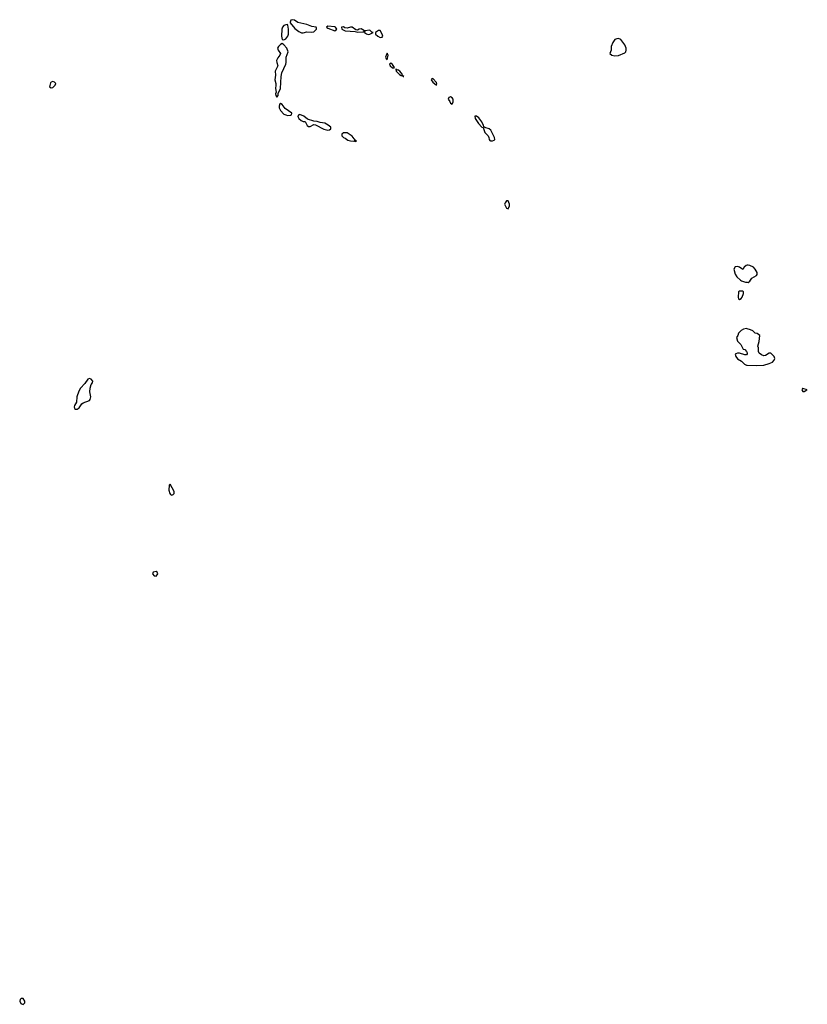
# Model space of a CAD drawing. Header units: inches. Extents: x 2601469 to 2753575, y 449403 to 582909.
# Tile 341 of 350: x 2711692 to 2720686, y 530154 to 541397. Entities that reach past the tile are written whole.
import ezdxf

# ---------------------------------------------------------------- set-up
doc = ezdxf.new("R2010")
doc.units = ezdxf.units.IN
doc.header["$MEASUREMENT"] = 0
for name, color, linetype in [('C7513', 7, 'Continuous'), ('C7514', 7, 'Continuous'), ('C7523', 7, 'Continuous')]:
    doc.layers.add(name, color=color, linetype=linetype)

msp = doc.modelspace()

# ---------------------------------------------------------------- linework, layer by layer
at = {"layer": 'C7513', "color": 4, "elevation": 4}
for points in [[(2717250, 539329), (2717234, 539306), (2717230, 539290), (2717250, 539245), (2717270, 539239), (2717284, 539270), (2717285, 539290), (2717270, 539329)], [(2719950, 538298), (2719910, 538298), (2719902, 538290), (2719898, 538230), (2719902, 538210), (2719910, 538202), (2719930, 538212), (2719942, 538230), (2719958, 538270), (2719958, 538290)], [(2712490, 537301), (2712470, 537293), (2712437, 537244), (2712387, 537190), (2712366, 537154), (2712343, 537090), (2712342, 537030), (2712318, 536990), (2712315, 536975), (2712319, 536959), (2712330, 536948), (2712350, 536951), (2712370, 536965), (2712401, 537010), (2712417, 537023), (2712489, 537050), (2712498, 537062), (2712503, 537090), (2712494, 537146), (2712497, 537190), (2712510, 537230), (2712524, 537250), (2712527, 537270), (2712510, 537292)], [(2713410, 536095), (2713398, 536082), (2713394, 536026), (2713406, 535986), (2713415, 535975), (2713430, 535968), (2713445, 535975), (2713455, 535985), (2713456, 536010)], [(2713250, 535096), (2713218, 535090), (2713209, 535069), (2713227, 535047), (2713250, 535044), (2713268, 535070), (2713262, 535090)], [(2711710, 530221), (2711697, 530210), (2711692, 530190), (2711704, 530164), (2711730, 530154), (2711750, 530170), (2711751, 530190), (2711730, 530219)]]:
    msp.add_lwpolyline(points, close=True, dxfattribs=at)
for points in [[(2720000, 538593), (2719986, 538590), (2719965, 538570), (2719950, 538546), (2719912, 538572), (2719890, 538577), (2719864, 538576), (2719847, 538550), (2719862, 538490), (2719880, 538460), (2719922, 538422), (2719935, 538415), (2719980, 538400), (2720000, 538399)], [(2720000, 537866), (2719990, 537869), (2719957, 537863), (2719931, 537849), (2719901, 537819), (2719891, 537790), (2719878, 537770), (2719887, 537727), (2719927, 537687), (2719955, 537635), (2719971, 537630), (2719992, 537610), (2720000, 537592)], [(2720000, 537586), (2719999, 537581), (2719991, 537569), (2719971, 537569), (2719910, 537589), (2719890, 537589), (2719870, 537582), (2719864, 537576), (2719868, 537550), (2719890, 537524), (2719936, 537496), (2719970, 537464), (2719990, 537453), (2720000, 537453)]]:
    msp.add_lwpolyline(points, dxfattribs=at)
at = {"layer": 'C7514', "color": 4, "elevation": 4}
for points in [[(2714750, 541342), (2714730, 541340), (2714710, 541330), (2714694, 541310), (2714686, 541290), (2714680, 541210), (2714684, 541190), (2714690, 541171), (2714710, 541166), (2714730, 541180), (2714753, 541207), (2714761, 541230), (2714761, 541290), (2714755, 541335)], [(2714810, 541397), (2714787, 541390), (2714779, 541370), (2714782, 541362), (2714835, 541295), (2714881, 541261), (2714910, 541248), (2714930, 541245), (2714970, 541259), (2715030, 541254), (2715050, 541260), (2715083, 541290), (2715082, 541302), (2715078, 541310), (2715030, 541321), (2714970, 541343), (2714870, 541365), (2714830, 541393)], [(2715210, 541324), (2715196, 541310), (2715210, 541299), (2715290, 541269), (2715313, 541290), (2715300, 541310), (2715290, 541316)], [(2715390, 541315), (2715367, 541310), (2715371, 541290), (2715410, 541271), (2715523, 541263), (2715555, 541255), (2715610, 541258), (2715622, 541258), (2715628, 541270), (2715590, 541292), (2715570, 541289), (2715550, 541279), (2715530, 541282), (2715490, 541312), (2715470, 541311), (2715430, 541300), (2715405, 541305)], [(2715690, 541278), (2715634, 541270), (2715631, 541250), (2715654, 541234), (2715670, 541229), (2715690, 541231), (2715728, 541250), (2715715, 541255)], [(2715790, 541275), (2715754, 541250), (2715755, 541230), (2715781, 541210), (2715810, 541195), (2715830, 541196), (2715839, 541210), (2715832, 541232), (2715810, 541273)], [(2714690, 541124), (2714670, 541112), (2714648, 541092), (2714637, 541070), (2714643, 541050), (2714669, 541010), (2714663, 540990), (2714640, 540960), (2714626, 540930), (2714627, 540910), (2714641, 540870), (2714611, 540810), (2714615, 540765), (2714604, 540710), (2714616, 540670), (2714618, 540650), (2714614, 540610), (2714619, 540570), (2714614, 540550), (2714617, 540530), (2714630, 540511), (2714643, 540530), (2714645, 540555), (2714670, 540610), (2714678, 540750), (2714685, 540790), (2714730, 540890), (2714735, 540910), (2714736, 540970), (2714758, 541030), (2714741, 541070), (2714710, 541109)], [(2718530, 541181), (2718510, 541179), (2718490, 541169), (2718465, 541135), (2718447, 541090), (2718445, 541050), (2718431, 541010), (2718454, 540990), (2718490, 540983), (2718530, 540988), (2718602, 541018), (2718614, 541030), (2718617, 541050), (2718616, 541070), (2718603, 541110), (2718555, 541170)], [(2715890, 541015), (2715880, 541000), (2715871, 540970), (2715878, 540950), (2715890, 540938), (2715901, 540990)], [(2715930, 540900), (2715922, 540898), (2715915, 540890), (2715924, 540870), (2715950, 540846), (2715966, 540846), (2715970, 540842), (2715973, 540850), (2715950, 540886)], [(2715990, 540833), (2715982, 540830), (2715987, 540827), (2715991, 540810), (2716028, 540770), (2716050, 540759), (2716060, 540760), (2716070, 540747), (2716078, 540750), (2716060, 540760), (2716064, 540770), (2716032, 540810), (2716010, 540823), (2716002, 540822)], [(2712070, 540692), (2712050, 540684), (2712044, 540676), (2712031, 540631), (2712050, 540618), (2712070, 540624), (2712099, 540650), (2712103, 540670), (2712090, 540685)], [(2716410, 540725), (2716398, 540722), (2716391, 540710), (2716410, 540683), (2716450, 540648), (2716457, 540663), (2716450, 540681)], [(2714670, 540441), (2714664, 540436), (2714656, 540410), (2714655, 540390), (2714670, 540359), (2714710, 540319), (2714730, 540309), (2714750, 540304), (2714790, 540305), (2714797, 540310), (2714798, 540330), (2714723, 540383), (2714690, 540427)], [(2716610, 540515), (2716591, 540510), (2716586, 540490), (2716603, 540463), (2716610, 540442), (2716630, 540431), (2716641, 540459), (2716641, 540490), (2716630, 540504)], [(2714893, 540313), (2714881, 540310), (2714870, 540295), (2714868, 540290), (2714880, 540270), (2714907, 540247), (2714930, 540236), (2714953, 540233), (2714976, 540190), (2714990, 540179), (2715010, 540178), (2715050, 540199), (2715070, 540197), (2715166, 540146), (2715210, 540136), (2715230, 540139), (2715246, 540150), (2715245, 540170), (2715214, 540194), (2715175, 540215), (2715123, 540223), (2715090, 540234), (2715050, 540237), (2714980, 540260), (2714935, 540295)], [(2716910, 540296), (2716890, 540294), (2716893, 540270), (2716930, 540211), (2716970, 540171), (2716986, 540166), (2717005, 540110), (2717042, 540070), (2717050, 540050), (2717052, 540030), (2717059, 540019), (2717070, 540014), (2717090, 540014), (2717110, 540023), (2717116, 540030), (2717114, 540050), (2717074, 540134), (2717052, 540152), (2717005, 540165), (2716992, 540172), (2716989, 540190), (2716970, 540229), (2716937, 540277)], [(2715430, 540104), (2715390, 540104), (2715371, 540090), (2715369, 540069), (2715390, 540050), (2715410, 540043), (2715441, 540021), (2715470, 540012), (2715509, 540011), (2715514, 540014), (2715514, 540010), (2715530, 540007), (2715538, 540010), (2715521, 540021), (2715521, 540030), (2715510, 540038), (2715490, 540068)]]:
    msp.add_lwpolyline(points, close=True, dxfattribs=at)
at = {"layer": 'C7523', "color": 4, "elevation": 4}
for points in [[(2720000, 538399), (2720010, 538398), (2720030, 538411), (2720054, 538446), (2720105, 538475), (2720114, 538486), (2720115, 538510), (2720092, 538550), (2720070, 538572), (2720030, 538592), (2720010, 538595), (2720000, 538593)], [(2720000, 537453), (2720110, 537448), (2720190, 537454), (2720250, 537470), (2720290, 537487), (2720309, 537510), (2720314, 537530), (2720309, 537550), (2720270, 537589), (2720250, 537589), (2720210, 537563), (2720190, 537559), (2720162, 537570), (2720138, 537590), (2720128, 537610), (2720128, 537650), (2720122, 537670), (2720138, 537722), (2720142, 537790), (2720114, 537814), (2720090, 537818), (2720064, 537844), (2720036, 537856), (2720000, 537866)], [(2720000, 537592), (2720001, 537590), (2720000, 537586)]]:
    msp.add_lwpolyline(points, dxfattribs=at)
msp.add_lwpolyline([(2720634, 537186), (2720630, 537186), (2720622, 537170), (2720633, 537153), (2720650, 537152), (2720670, 537162), (2720686, 537170)], close=True, dxfattribs=at)

doc.saveas('drawing.dxf')
